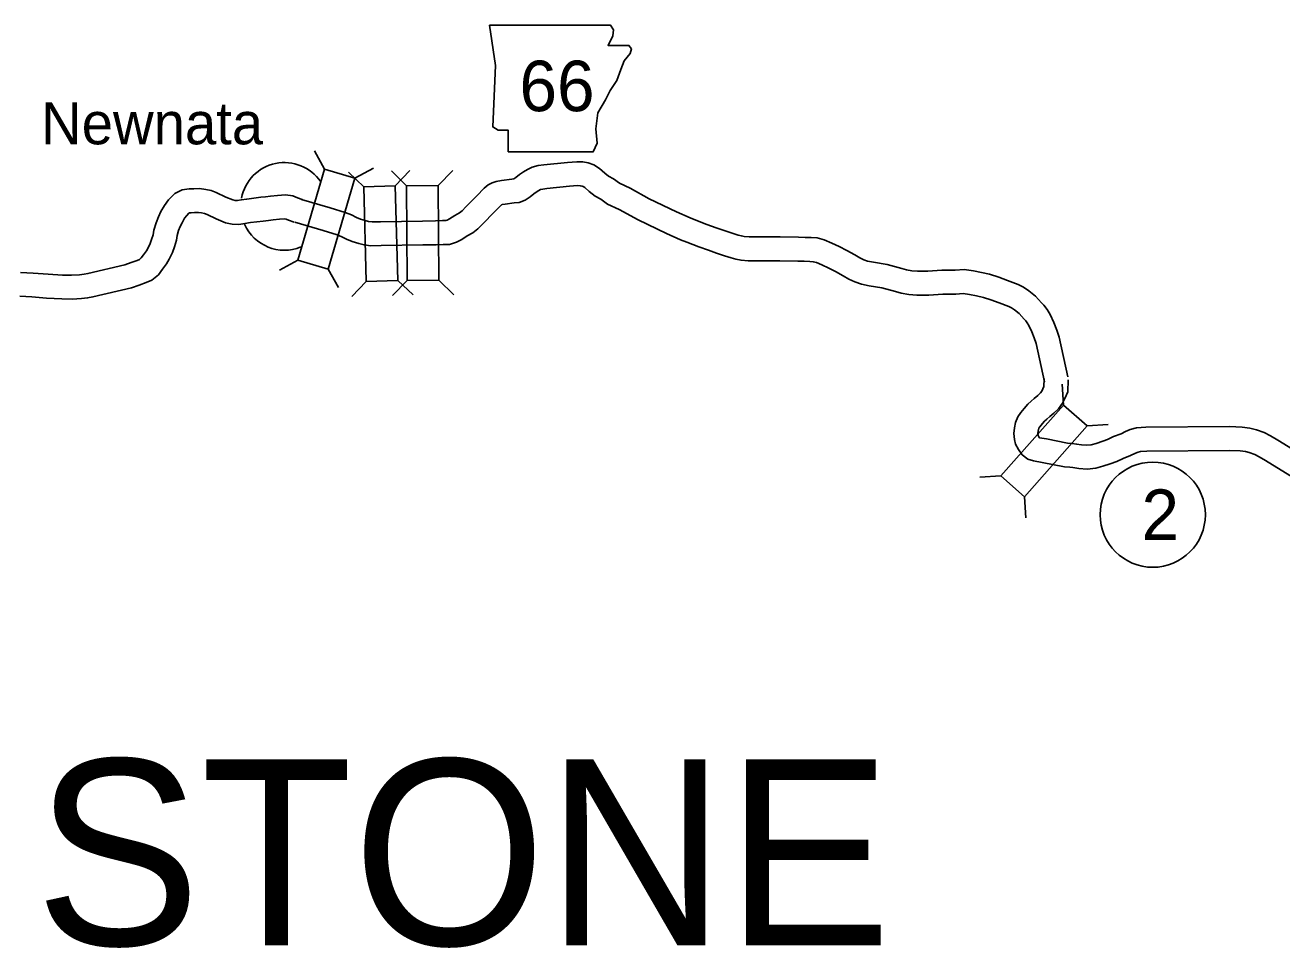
# Model space of a CAD drawing. Extents: x -939622 to -934222, y 1383701 to 1385301.
# Drawn here: x -936585.19 to -936537.88, y 1384858.79 to 1384893.53 of the extents above; entities that cross this region are included whole.
import ezdxf

# ---------------------------------------------------------------- set-up
doc = ezdxf.new("R2010")
doc.units = 0
for name, color, linetype in [('Default', 7, 'Continuous'), ('Level 10', 7, 'Continuous'), ('Level 20', 7, 'Continuous'), ('Level 21', 7, 'Continuous'), ('Level 24', 7, 'Continuous'), ('Level 27', 7, 'Continuous')]:
    doc.layers.add(name, color=color, linetype=linetype)

msp = doc.modelspace()

# ---------------------------------------------------------------- linework, layer by layer
at = {"layer": 'Level 10'}
for points in [[(-936574.789, 1384886.969), (-936573.715, 1384886.654), (-936573.15, 1384886.48), (-936572.908, 1384886.383), (-936572.718, 1384886.292), (-936572.563, 1384886.226), (-936572.393, 1384886.171), (-936572.27, 1384886.142), (-936572.128, 1384886.123), (-936571.814, 1384886.131), (-936570.233, 1384886.156), (-936569.744, 1384886.16), (-936569.48, 1384886.172), (-936569.353, 1384886.173), (-936569.306, 1384886.187), (-936569.221, 1384886.235), (-936569.021, 1384886.363), (-936568.836, 1384886.469), (-936568.739, 1384886.542), (-936568.596, 1384886.685), (-936568.193, 1384887.11), (-936567.911, 1384887.391), (-936567.756, 1384887.515), (-936567.614, 1384887.591), (-936567.461, 1384887.648), (-936567.261, 1384887.681), (-936566.864, 1384887.737), (-936566.806, 1384887.74), (-936566.801, 1384887.742), (-936566.715, 1384887.798), (-936566.583, 1384887.908), (-936566.433, 1384888.006), (-936566.28, 1384888.101), (-936566.099, 1384888.186), (-936565.885, 1384888.242), (-936565.661, 1384888.277), (-936564.779, 1384888.359), (-936564.423, 1384888.388), (-936564.202, 1384888.385), (-936563.991, 1384888.345), (-936563.785, 1384888.273), (-936563.567, 1384888.128), (-936563.374, 1384887.958), (-936563.235, 1384887.844), (-936563.039, 1384887.74), (-936562.817, 1384887.576), (-936562.42, 1384887.398), (-936561.703, 1384886.993), (-936560.669, 1384886.499), (-936560.16, 1384886.279), (-936559.946, 1384886.188), (-936559.525, 1384886.028), (-936559.179, 1384885.905), (-936558.874, 1384885.802), (-936558.576, 1384885.702), (-936558.345, 1384885.625), (-936558.227, 1384885.592), (-936558.118, 1384885.57), (-936557.933, 1384885.554), (-936556.773, 1384885.561), (-936556.08, 1384885.549), (-936555.825, 1384885.539), (-936555.608, 1384885.53), (-936555.38, 1384885.517), (-936555.11, 1384885.446), (-936554.829, 1384885.325), (-936554.547, 1384885.19), (-936554.263, 1384885.047), (-936553.961, 1384884.876), (-936553.766, 1384884.771), (-936553.615, 1384884.696), (-936553.477, 1384884.649), (-936553.261, 1384884.607), (-936552.741, 1384884.521), (-936552.184, 1384884.366), (-936552.013, 1384884.318), (-936551.813, 1384884.282), (-936551.597, 1384884.266), (-936551.205, 1384884.267), (-936550.685, 1384884.302), (-936550.18, 1384884.306), (-936549.844, 1384884.325), (-936549.492, 1384884.276), (-936549.191, 1384884.216), (-936548.887, 1384884.151), (-936548.538, 1384884.04), (-936548.207, 1384883.915), (-936547.809, 1384883.769), (-936547.605, 1384883.669), (-936547.404, 1384883.53), (-936547.153, 1384883.32), (-936546.932, 1384883.077), (-936546.843, 1384882.989), (-936546.717, 1384882.825), (-936546.609, 1384882.638), (-936546.464, 1384882.335), (-936546.359, 1384882.05), (-936546.269, 1384881.781), (-936545.938, 1384880.291)], [(-936574.762, 1384886.96), (-936574.938, 1384887.024), (-936575.116, 1384887.105), (-936575.387, 1384887.136), (-936575.686, 1384887.122), (-936575.955, 1384887.093), (-936576.137, 1384887.07), (-936576.324, 1384887.05), (-936576.583, 1384887.022), (-936576.849, 1384886.984), (-936577.054, 1384886.949), (-936577.195, 1384886.929), (-936577.283, 1384886.933), (-936577.375, 1384886.953), (-936577.633, 1384887.059), (-936577.997, 1384887.235), (-936578.189, 1384887.301), (-936578.393, 1384887.348), (-936578.624, 1384887.378), (-936578.836, 1384887.372), (-936579.017, 1384887.366), (-936579.274, 1384887.334), (-936579.558, 1384887.19), (-936579.796, 1384886.955), (-936579.946, 1384886.745), (-936580.079, 1384886.512), (-936580.175, 1384886.314), (-936580.265, 1384886.089), (-936580.347, 1384885.807), (-936580.375, 1384885.638), (-936580.43, 1384885.458), (-936580.48, 1384885.313), (-936580.568, 1384885.126), (-936580.622, 1384885.03), (-936580.733, 1384884.882), (-936580.822, 1384884.764), (-936580.889, 1384884.711), (-936580.974, 1384884.674), (-936581.199, 1384884.588), (-936581.437, 1384884.51), (-936582.83, 1384884.179), (-936582.971, 1384884.153), (-936583.144, 1384884.135), (-936583.443, 1384884.115), (-936583.779, 1384884.122), (-936584.329, 1384884.151), (-936584.884, 1384884.196), (-936585.372, 1384884.221)], [(-936575.042, 1384886.106), (-936573.975, 1384885.793), (-936573.449, 1384885.63), (-936573.269, 1384885.558), (-936573.091, 1384885.473), (-936572.878, 1384885.381), (-936572.633, 1384885.303), (-936572.435, 1384885.256), (-936572.177, 1384885.221), (-936571.795, 1384885.232), (-936570.222, 1384885.256), (-936569.72, 1384885.26), (-936569.455, 1384885.272), (-936569.216, 1384885.275), (-936568.954, 1384885.353), (-936568.758, 1384885.463), (-936568.554, 1384885.593), (-936568.341, 1384885.716), (-936568.147, 1384885.86), (-936567.95, 1384886.058), (-936567.549, 1384886.482), (-936567.312, 1384886.718), (-936567.259, 1384886.76), (-936567.242, 1384886.769), (-936567.229, 1384886.774), (-936567.125, 1384886.791), (-936566.781, 1384886.84), (-936566.599, 1384886.848), (-936566.374, 1384886.946), (-936566.18, 1384887.072), (-936566.045, 1384887.184), (-936565.949, 1384887.247), (-936565.851, 1384887.308), (-936565.791, 1384887.336), (-936565.701, 1384887.36), (-936565.549, 1384887.384), (-936564.701, 1384887.463), (-936564.392, 1384887.488), (-936564.294, 1384887.486), (-936564.226, 1384887.473), (-936564.188, 1384887.46), (-936564.116, 1384887.412), (-936563.958, 1384887.273), (-936563.735, 1384887.09), (-936563.52, 1384886.976), (-936563.275, 1384886.794), (-936562.826, 1384886.594), (-936562.119, 1384886.195), (-936561.042, 1384885.68), (-936560.515, 1384885.452), (-936560.282, 1384885.353), (-936559.835, 1384885.183), (-936559.473, 1384885.055), (-936559.162, 1384884.95), (-936558.861, 1384884.848), (-936558.61, 1384884.765), (-936558.436, 1384884.715), (-936558.243, 1384884.678), (-936557.969, 1384884.654), (-936556.778, 1384884.661), (-936556.106, 1384884.649), (-936555.861, 1384884.64), (-936555.651, 1384884.631), (-936555.523, 1384884.624), (-936555.404, 1384884.592), (-936555.201, 1384884.505), (-936554.943, 1384884.382), (-936554.686, 1384884.253), (-936554.396, 1384884.089), (-936554.179, 1384883.971), (-936553.961, 1384883.864), (-936553.709, 1384883.778), (-936553.421, 1384883.721), (-936552.936, 1384883.641), (-936552.428, 1384883.5), (-936552.216, 1384883.439), (-936551.925, 1384883.388), (-936551.629, 1384883.366), (-936551.174, 1384883.367), (-936550.651, 1384883.402), (-936550.152, 1384883.407), (-936549.882, 1384883.421), (-936549.642, 1384883.388), (-936549.373, 1384883.335), (-936549.118, 1384883.28), (-936548.833, 1384883.19), (-936548.522, 1384883.072), (-936548.163, 1384882.94), (-936548.06, 1384882.89), (-936547.951, 1384882.814), (-936547.777, 1384882.669), (-936547.582, 1384882.455), (-936547.52, 1384882.393), (-936547.467, 1384882.324), (-936547.406, 1384882.218), (-936547.293, 1384881.983), (-936547.208, 1384881.752), (-936547.138, 1384881.541), (-936546.817, 1384880.096)], [(-936575.069, 1384886.114), (-936575.278, 1384886.19), (-936575.359, 1384886.227), (-936575.418, 1384886.234), (-936575.616, 1384886.224), (-936575.85, 1384886.199), (-936576.033, 1384886.176), (-936576.229, 1384886.155), (-936576.472, 1384886.129), (-936576.709, 1384886.095), (-936576.916, 1384886.06), (-936577.152, 1384886.027), (-936577.4, 1384886.037), (-936577.644, 1384886.091), (-936578, 1384886.237), (-936578.34, 1384886.401), (-936578.438, 1384886.434), (-936578.552, 1384886.461), (-936578.668, 1384886.476), (-936578.81, 1384886.472), (-936578.947, 1384886.468), (-936579.007, 1384886.46), (-936579.026, 1384886.451), (-936579.108, 1384886.369), (-936579.188, 1384886.258), (-936579.283, 1384886.092), (-936579.351, 1384885.951), (-936579.413, 1384885.795), (-936579.468, 1384885.607), (-936579.496, 1384885.433), (-936579.574, 1384885.179), (-936579.646, 1384884.973), (-936579.768, 1384884.714), (-936579.866, 1384884.537), (-936580.015, 1384884.34), (-936580.173, 1384884.13), (-936580.421, 1384883.933), (-936580.634, 1384883.84), (-936580.898, 1384883.74), (-936581.192, 1384883.643), (-936582.642, 1384883.299), (-936582.842, 1384883.261), (-936583.069, 1384883.238), (-936583.423, 1384883.214), (-936583.812, 1384883.223), (-936584.389, 1384883.253), (-936584.943, 1384883.298), (-936585.39, 1384883.321)], [(-936546.827, 1384880.211), (-936546.838, 1384879.928), (-936546.88, 1384879.832), (-936546.918, 1384879.749), (-936546.967, 1384879.681), (-936547.065, 1384879.59), (-936547.204, 1384879.474), (-936547.318, 1384879.375), (-936547.45, 1384879.262), (-936547.589, 1384879.101), (-936547.712, 1384878.944), (-936547.826, 1384878.787), (-936547.912, 1384878.563), (-936547.953, 1384878.368), (-936547.97, 1384878.156), (-936547.948, 1384877.93), (-936547.905, 1384877.753), (-936547.799, 1384877.55), (-936547.657, 1384877.355), (-936547.44, 1384877.185), (-936547.23, 1384877.121), (-936546.908, 1384877.067), (-936546.06, 1384876.894), (-936545.869, 1384876.886), (-936545.754, 1384876.868), (-936545.53, 1384876.831), (-936545.215, 1384876.807), (-936544.891, 1384876.845), (-936544.621, 1384876.922), (-936544.341, 1384877.01), (-936544.097, 1384877.097), (-936543.857, 1384877.213), (-936543.581, 1384877.32), (-936543.394, 1384877.409), (-936543.288, 1384877.456), (-936543.208, 1384877.477), (-936542.965, 1384877.494), (-936539.867, 1384877.513), (-936539.453, 1384877.499), (-936539.258, 1384877.473), (-936539.11, 1384877.436), (-936538.906, 1384877.359), (-936538.739, 1384877.278), (-936538.498, 1384877.133), (-936536.503, 1384875.905)], [(-936545.928, 1384880.176), (-936545.946, 1384879.722), (-936546.058, 1384879.466), (-936546.136, 1384879.294), (-936546.29, 1384879.082), (-936546.47, 1384878.915), (-936546.619, 1384878.79), (-936546.73, 1384878.693), (-936546.815, 1384878.621), (-936546.893, 1384878.531), (-936546.992, 1384878.402), (-936547.029, 1384878.352), (-936547.046, 1384878.309), (-936547.06, 1384878.239), (-936547.067, 1384878.162), (-936547.059, 1384878.082), (-936547.057, 1384878.074), (-936547.032, 1384878.026), (-936547.011, 1384877.997), (-936546.743, 1384877.951), (-936545.949, 1384877.79), (-936545.781, 1384877.782), (-936545.613, 1384877.757), (-936545.422, 1384877.725), (-936545.234, 1384877.711), (-936545.067, 1384877.731), (-936544.878, 1384877.784), (-936544.628, 1384877.863), (-936544.444, 1384877.929), (-936544.216, 1384878.039), (-936543.938, 1384878.147), (-936543.769, 1384878.227), (-936543.59, 1384878.306), (-936543.36, 1384878.369), (-936542.999, 1384878.394), (-936539.854, 1384878.413), (-936539.381, 1384878.397), (-936539.09, 1384878.359), (-936538.84, 1384878.296), (-936538.549, 1384878.186), (-936538.31, 1384878.07), (-936538.03, 1384877.902), (-936536.047, 1384876.681)]]:
    msp.add_lwpolyline(points, dxfattribs=at)
at = {"layer": 'Level 20'}
for p, q in [((-936573.917, 1384888.102), (-936574.297, 1384888.797)), ((-936572.447, 1384887.447), (-936573.022, 1384887.991)), ((-936572.777, 1384887.767), (-936572.082, 1384888.147)), ((-936570.833, 1384887.484), (-936571.397, 1384888.039)), ((-936571.259, 1384887.479), (-936570.715, 1384888.054)), ((-936569.645, 1384887.493), (-936569.089, 1384888.058)), ((-936574.92, 1384884.682), (-936575.615, 1384884.302)), ((-936573.78, 1384884.347), (-936573.4, 1384883.652)), ((-936572.35, 1384883.884), (-936572.895, 1384883.309)), ((-936570.804, 1384883.92), (-936571.36, 1384883.355)), ((-936571.163, 1384883.916), (-936570.588, 1384883.372)), ((-936569.616, 1384883.929), (-936569.052, 1384883.374)), ((-936546.106, 1384879.226), (-936546.155, 1384880.016)), ((-936545.216, 1384878.439), (-936544.425, 1384878.488)), ((-936548.466, 1384876.555), (-936549.257, 1384876.506)), ((-936547.576, 1384875.768), (-936547.527, 1384874.978))]:
    msp.add_line(p, q, dxfattribs=at)
for points in [[(-936573.917, 1384888.102), (-936574.92, 1384884.682), (-936573.78, 1384884.347), (-936572.777, 1384887.767)], [(-936572.447, 1384887.447), (-936572.35, 1384883.884), (-936571.163, 1384883.916), (-936571.259, 1384887.479)], [(-936569.616, 1384883.929), (-936569.645, 1384887.493), (-936570.833, 1384887.484), (-936570.804, 1384883.92)], [(-936547.576, 1384875.768), (-936545.216, 1384878.439), (-936546.106, 1384879.226), (-936548.466, 1384876.555)]]:
    msp.add_lwpolyline(points, close=True, dxfattribs=at)
at = {"layer": 'Level 21'}
msp.add_lwpolyline([(-936567.715, 1384893.532), (-936567.487, 1384892.009), (-936567.588, 1384889.7), (-936567.385, 1384889.573), (-936567.005, 1384889.573), (-936567.005, 1384888.761), (-936563.807, 1384888.761), (-936563.655, 1384889.091), (-936563.706, 1384889.624), (-936563.63, 1384890.233), (-936563.35, 1384890.715), (-936563.173, 1384891.07), (-936562.919, 1384891.451), (-936562.767, 1384891.857), (-936562.64, 1384892.187), (-936562.411, 1384892.466), (-936562.361, 1384892.644), (-936562.462, 1384892.77), (-936563.249, 1384892.77), (-936563.071, 1384893.126), (-936563.046, 1384893.354), (-936563.151, 1384893.53)], close=True, dxfattribs=at)
at = {"layer": 'Level 24'}
for start, end in [(34.3237, 169.0772), (203.9967, 292.1193)]:
    msp.add_arc((-936575.429, 1384886.706), 1.65, start, end, dxfattribs=at)
at = {"layer": 'Level 27'}
msp.add_circle((-936542.743, 1384875.097), 1.98, dxfattribs=at)

# ---------------------------------------------------------------- texts
at = {"layer": 'Default'}
msp.add_text('STONE', height=7, dxfattribs=at).set_placement((-936584.827, 1384858.885))
at = {"layer": 'Level 21'}
msp.add_text('66', height=1.9008, dxfattribs=at).set_placement((-936566.583, 1384890.292))
at = {"layer": 'Level 24'}
msp.add_text('Newnata', height=1.584, dxfattribs=at).set_placement((-936584.591, 1384889.044))
at = {"layer": 'Level 27'}
msp.add_text('2', height=1.901, dxfattribs=at).set_placement((-936543.168, 1384874.147))

doc.saveas('drawing.dxf')
